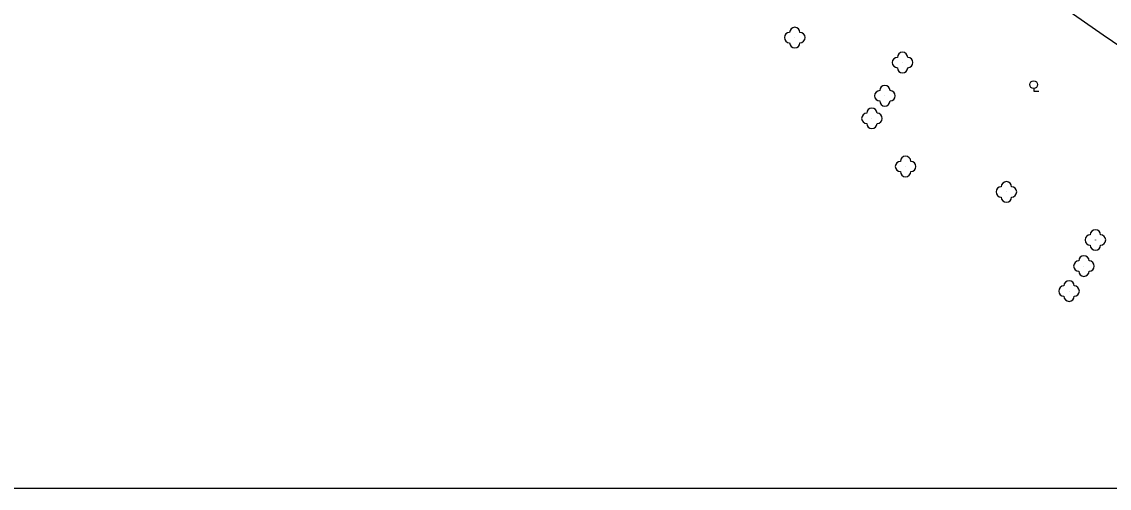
# Model space of a CAD drawing. Extents: x -582188 to -561562, y -1187250 to -1183500.
# Drawn here: x -580785.6 to -580680.2, y -1187000 to -1186954.8 of the extents above; entities that cross this region are included whole.
import ezdxf

# ---------------------------------------------------------------- set-up
doc = ezdxf.new("R2010")
doc.units = 0
for name, color, linetype in [('ROZHRANÍ_PLOCH', 7, 'Continuous'), ('RÁMY_ML', 7, 'Continuous'), ('ZELEŇ', 7, 'Continuous'), ('ZN_KULTUR', 7, 'Continuous')]:
    doc.layers.add(name, color=color, linetype=linetype)

msp = doc.modelspace()

# ---------------------------------------------------------------- linework, layer by layer
at = {"layer": 'ROZHRANÍ_PLOCH'}
msp.add_lwpolyline([(-580790.82, -1186865.62), (-580785.31, -1186870.65), (-580780.41, -1186875.33), (-580775.25, -1186879.53), (-580770.77, -1186883.72), (-580765.8, -1186887.93), (-580761.09, -1186891.73), (-580756.2, -1186895.43), (-580751.69, -1186899.55), (-580744.56, -1186905), (-580739.74, -1186908.62), (-580735.1, -1186912.34), (-580730.11, -1186916.77), (-580723.04, -1186923.31), (-580715.72, -1186930.16), (-580706.7, -1186937.12), (-580699.59, -1186942.59), (-580690.12, -1186949.46), (-580680.75, -1186956.03), (-580669.98, -1186963.33)], dxfattribs=at)
at = {"layer": 'RÁMY_ML'}
msp.add_lwpolyline([(-581562.5, -1186500), (-581250, -1186500), (-581250, -1186250), (-580937.5, -1186250), (-580937.5, -1186500), (-581250, -1186500), (-581250, -1186750), (-580937.5, -1186750), (-580937.5, -1186500), (-580625, -1186500), (-580625, -1186750), (-580937.5, -1186750), (-580937.5, -1187000), (-580625, -1187000), (-580312.5, -1187000), (-580312.5, -1186750), (-580625, -1186750)], dxfattribs=at)
at = {"layer": 'ZELEŇ'}
for centre in [(-580710.66, -1186956.29), (-580700.21, -1186958.71), (-580701.92, -1186961.93), (-580703.18, -1186964.12), (-580699.91, -1186968.79), (-580690.14, -1186971.26), (-580681.51, -1186975.92), (-580682.62, -1186978.45), (-580684.06, -1186980.87)]:
    msp.add_circle(centre, 0.0005, dxfattribs=at)
for centre, start, end in [((-580711.16, -1186956.29), 89.99999, 269.99999), ((-580710.66, -1186955.79), 0, 179.99999), ((-580710.16, -1186956.29), 270, 89.99999), ((-580710.66, -1186956.79), 179.99999, 359.99999), ((-580700.71, -1186958.71), 89.99999, 269.99999), ((-580700.21, -1186958.21), 0, 179.99999), ((-580699.71, -1186958.71), 270, 89.99999), ((-580700.21, -1186959.21), 179.99999, 359.99999), ((-580701.92, -1186961.43), 0, 179.99999), ((-580702.42, -1186961.93), 89.99999, 269.99999), ((-580701.92, -1186962.43), 179.99999, 359.99999), ((-580701.42, -1186961.93), 270, 89.99999), ((-580703.18, -1186963.62), 0, 179.99999), ((-580703.68, -1186964.12), 89.99999, 269.99999), ((-580702.68, -1186964.12), 270, 89.99999), ((-580703.18, -1186964.62), 179.99999, 359.99999), ((-580700.41, -1186968.79), 89.99999, 269.99999), ((-580699.91, -1186968.29), 0, 179.99999), ((-580699.41, -1186968.79), 270, 89.99999), ((-580699.91, -1186969.29), 179.99999, 359.99999), ((-580690.64, -1186971.26), 89.99999, 269.99999), ((-580690.14, -1186970.76), 0, 179.99999), ((-580689.64, -1186971.26), 270, 89.99999), ((-580690.14, -1186971.76), 179.99999, 359.99999), ((-580681.51, -1186975.42), 0, 179.99999), ((-580682.01, -1186975.92), 89.99999, 269.99999), ((-580681.01, -1186975.92), 270, 89.99999), ((-580681.51, -1186976.42), 179.99999, 359.99999), ((-580683.12, -1186978.45), 89.99999, 269.99999), ((-580682.62, -1186977.95), 0, 179.99999), ((-580682.12, -1186978.45), 270, 89.99999), ((-580682.62, -1186978.95), 179.99999, 359.99999), ((-580684.56, -1186980.87), 89.99999, 269.99999), ((-580684.06, -1186980.37), 0, 179.99999), ((-580683.56, -1186980.87), 270, 89.99999), ((-580684.06, -1186981.37), 179.99999, 359.99999)]:
    msp.add_arc(centre, 0.5, start, end, dxfattribs=at)
at = {"layer": 'ZN_KULTUR'}
msp.add_lwpolyline([(-580687.49, -1186961.225), (-580687.49, -1186961.475), (-580686.99, -1186961.475)], dxfattribs=at)
msp.add_circle((-580687.49, -1186960.85), 0.375, dxfattribs=at)

doc.saveas('drawing.dxf')
